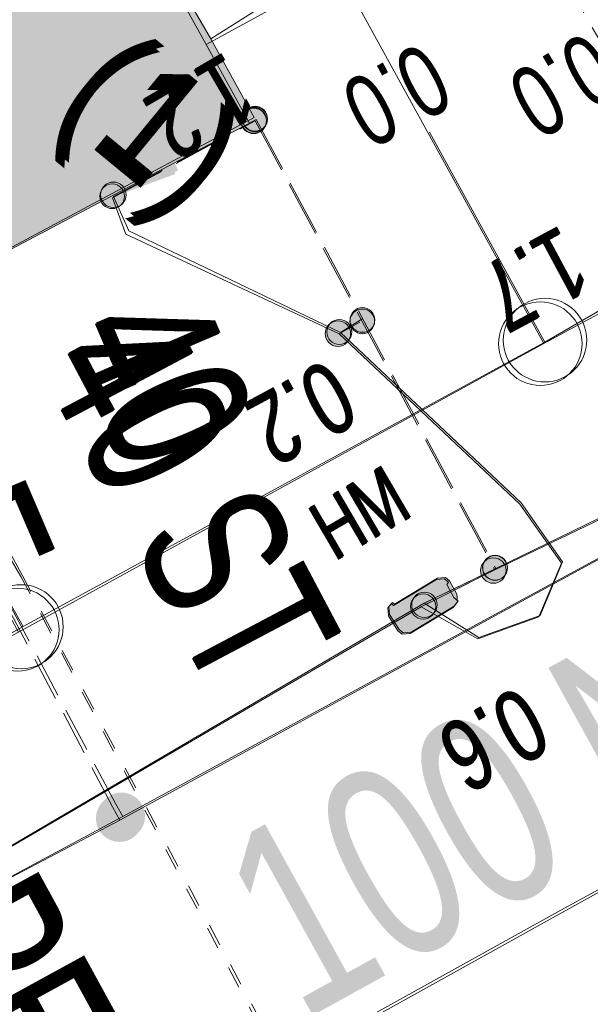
# Model space of a CAD drawing. Header units: metres. Extents: x -740 to 758, y -633 to 854.
# Tile 671 of 1056: x 179.64 to 183.91, y -178.15 to -170.79. Entities that reach past the tile are written whole.
import ezdxf

# ---------------------------------------------------------------- set-up
doc = ezdxf.new("R2010")
doc.units = ezdxf.units.M
doc.header["$MEASUREMENT"] = 0
for name, pattern in [('1248_416', [1.664, 1.248, -0.416]), ('166_166', [0.3328, 0.1664, -0.1664]), ('333_125', [0.4576, 0.3328, -0.1248]), ('416_125', [0.5408, 0.416, -0.1248])]:
    doc.linetypes.add(name, pattern=pattern)
for name, color, linetype in [('Gas.LOVION', 7, 'Continuous'), ('Gis.LOVION', 7, 'Continuous'), ('Grundkarte.LOVION', 7, 'Continuous'), ('Grundkarte_Text.LOVION', 7, 'Continuous'), ('Strom.LOVION', 7, 'Continuous'), ('StromBemass.LOVION', 7, 'Continuous'), ('Wasser.LOVION', 7, 'Continuous')]:
    doc.layers.add(name, color=color, linetype=linetype)
doc.styles.add('ERSTELLTER_STIL_1', font='arial.ttf')

msp = doc.modelspace()

# ---------------------------------------------------------------- hatches: boundary and pattern name
at = {"layer": 'Gas.LOVION', "linetype": 'Continuous', "lineweight": 13}
for points in [[(180.5264, -176.8714), (180.5393, -176.8535), (180.5499, -176.8341), (180.558, -176.8135), (180.5634, -176.7921), (180.5661, -176.7701), (180.566, -176.748), (180.5632, -176.7261), (180.5576, -176.7047), (180.5494, -176.6842), (180.5387, -176.6648), (180.5256, -176.647), (180.5105, -176.6309), (180.4934, -176.6169), (180.4747, -176.6051), (180.4547, -176.5958), (180.4336, -176.589), (180.4119, -176.5849), (180.3898, -176.5836), (180.3678, -176.5851), (180.3461, -176.5893), (180.3251, -176.5962), (180.3051, -176.6057), (180.2865, -176.6176), (180.2695, -176.6317), (180.2544, -176.6479), (180.2415, -176.6658), (180.2309, -176.6852), (180.2228, -176.7058), (180.2174, -176.7272), (180.2147, -176.7491), (180.2148, -176.7713), (180.2176, -176.7932), (180.2232, -176.8146), (180.2314, -176.8351), (180.2421, -176.8544), (180.2551, -176.8723), (180.2703, -176.8883), (180.2874, -176.9024), (180.3061, -176.9141), (180.3261, -176.9235), (180.3472, -176.9303), (180.3689, -176.9343), (180.391, -176.9356), (180.413, -176.9342), (180.4347, -176.93), (180.4557, -176.9231), (180.4757, -176.9136), (180.4943, -176.9017), (180.5113, -176.8876)], [(180.5264, -176.8714), (180.5393, -176.8535), (180.5499, -176.8341), (180.558, -176.8135), (180.5634, -176.7921), (180.5661, -176.7701), (180.566, -176.748), (180.5632, -176.7261), (180.5576, -176.7047), (180.5494, -176.6842), (180.5387, -176.6648), (180.5256, -176.647), (180.5105, -176.6309), (180.4934, -176.6169), (180.4747, -176.6051), (180.4547, -176.5958), (180.4336, -176.589), (180.4119, -176.5849), (180.3898, -176.5836), (180.3678, -176.5851), (180.3461, -176.5893), (180.3251, -176.5962), (180.3051, -176.6057), (180.2865, -176.6176), (180.2695, -176.6317), (180.2544, -176.6479), (180.2415, -176.6658), (180.2309, -176.6852), (180.2228, -176.7058), (180.2174, -176.7272), (180.2147, -176.7491), (180.2148, -176.7713), (180.2176, -176.7932), (180.2232, -176.8146), (180.2314, -176.8351), (180.2421, -176.8544), (180.2551, -176.8723), (180.2703, -176.8883), (180.2874, -176.9024), (180.3061, -176.9141), (180.3261, -176.9235), (180.3472, -176.9303), (180.3689, -176.9343), (180.391, -176.9356), (180.413, -176.9342), (180.4347, -176.93), (180.4557, -176.9231), (180.4757, -176.9136), (180.4943, -176.9017), (180.5113, -176.8876)], [(180.5417, -176.8551), (180.5546, -176.8372), (180.5652, -176.8178), (180.5732, -176.7972), (180.5787, -176.7758), (180.5814, -176.7539), (180.5813, -176.7318), (180.5784, -176.7099), (180.5729, -176.6885), (180.5647, -176.668), (180.554, -176.6487), (180.5409, -176.6309), (180.5258, -176.6148), (180.5087, -176.6008), (180.49, -176.589), (180.47, -176.5797), (180.449, -176.5729), (180.4273, -176.5689), (180.4052, -176.5675), (180.3832, -176.569), (180.3615, -176.5732), (180.3405, -176.5801), (180.3206, -176.5896), (180.302, -176.6015), (180.285, -176.6156), (180.2699, -176.6317), (180.257, -176.6497), (180.2464, -176.669), (180.2384, -176.6896), (180.2329, -176.711), (180.2302, -176.7329), (180.2303, -176.755), (180.2332, -176.7769), (180.2387, -176.7983), (180.2469, -176.8188), (180.2576, -176.8381), (180.2707, -176.8559), (180.2858, -176.872), (180.3029, -176.886), (180.3216, -176.8978), (180.3416, -176.9071), (180.3626, -176.9139), (180.3843, -176.918), (180.4064, -176.9193), (180.4284, -176.9178), (180.4501, -176.9136), (180.4711, -176.9067), (180.491, -176.8972), (180.5096, -176.8854), (180.5266, -176.8712)], [(180.5417, -176.8551), (180.5546, -176.8372), (180.5652, -176.8178), (180.5732, -176.7972), (180.5787, -176.7758), (180.5814, -176.7539), (180.5813, -176.7318), (180.5784, -176.7099), (180.5729, -176.6885), (180.5647, -176.668), (180.554, -176.6487), (180.5409, -176.6309), (180.5258, -176.6148), (180.5087, -176.6008), (180.49, -176.589), (180.47, -176.5797), (180.449, -176.5729), (180.4273, -176.5689), (180.4052, -176.5675), (180.3832, -176.569), (180.3615, -176.5732), (180.3405, -176.5801), (180.3206, -176.5896), (180.302, -176.6015), (180.285, -176.6156), (180.2699, -176.6317), (180.257, -176.6497), (180.2464, -176.669), (180.2384, -176.6896), (180.2329, -176.711), (180.2302, -176.7329), (180.2303, -176.755), (180.2332, -176.7769), (180.2387, -176.7983), (180.2469, -176.8188), (180.2576, -176.8381), (180.2707, -176.8559), (180.2858, -176.872), (180.3029, -176.886), (180.3216, -176.8978), (180.3416, -176.9071), (180.3626, -176.9139), (180.3843, -176.918), (180.4064, -176.9193), (180.4284, -176.9178), (180.4501, -176.9136), (180.4711, -176.9067), (180.491, -176.8972), (180.5096, -176.8854), (180.5266, -176.8712)]]:
    msp.add_hatch(color=7, dxfattribs=at).paths.add_polyline_path(points)
at = {"layer": 'Grundkarte.LOVION', "linetype": 'Continuous', "lineweight": 18}
for points in [[(180.8656, -168.3028), (180.7577, -168.1064), (176.8629, -170.2901), (178.4109, -173.1239), (181.3618, -171.5645), (181.0382, -170.9755), (179.8896, -168.9006)], [(180.3613, -169.7025), (179.3328, -168.8573), (176.8711, -170.2802), (178.419, -173.114), (181.3963, -171.5225), (181.0727, -170.9334)]]:
    msp.add_hatch(color=254, dxfattribs=at).paths.add_polyline_path(points)
at = {"layer": 'Strom.LOVION', "linetype": 'Continuous', "lineweight": 13}
for points in [[(179.8381, -172.3046), (180.8078, -171.9438), (180.7263, -171.7153), (179.7435, -172.0922)], [(179.8463, -172.2947), (180.8291, -171.9178), (180.7344, -171.7054), (179.7516, -172.0823)], [(182.5622, -175.3781), (182.8832, -175.1841), (182.9228, -175.1359), (182.8906, -175.1095), (182.8367, -175.0113), (182.8499, -174.9953), (182.8178, -174.9689), (182.7592, -174.9746), (182.4383, -175.1685), (182.4222, -175.1553), (182.3958, -175.1875), (182.4015, -175.246), (182.4715, -175.3574), (182.5037, -175.3838)], [(182.5703, -175.3682), (182.8913, -175.1742), (182.9177, -175.1421), (182.912, -175.0836), (182.858, -174.9854), (182.8259, -174.959), (182.7673, -174.9647), (182.4464, -175.1586), (182.4303, -175.1454), (182.4039, -175.1776), (182.4097, -175.2361), (182.4797, -175.3475), (182.5118, -175.3739)]]:
    msp.add_hatch(color=7, dxfattribs=at).paths.add_polyline_path(points)
at = {"layer": 'StromBemass.LOVION', "linetype": 'Continuous', "lineweight": 13}
for points in [[(181.467, -171.6076), (181.474, -171.5979), (181.4798, -171.5874), (181.4841, -171.5762), (181.4871, -171.5646), (181.4885, -171.5527), (181.4885, -171.5408), (181.487, -171.5289), (181.484, -171.5173), (181.4795, -171.5062), (181.4737, -171.4957), (181.4666, -171.486), (181.4584, -171.4773), (181.4491, -171.4697), (181.439, -171.4633), (181.4282, -171.4583), (181.4168, -171.4546), (181.405, -171.4524), (181.393, -171.4517), (181.3811, -171.4525), (181.3693, -171.4547), (181.3579, -171.4585), (181.3471, -171.4636), (181.337, -171.4701), (181.3278, -171.4777), (181.3197, -171.4865), (181.3126, -171.4962), (181.3069, -171.5067), (181.3025, -171.5179), (181.2996, -171.5295), (181.2981, -171.5414), (181.2982, -171.5533), (181.2997, -171.5652), (181.3027, -171.5768), (181.3072, -171.5879), (181.313, -171.5984), (181.32, -171.6081), (181.3283, -171.6168), (181.3375, -171.6244), (181.3477, -171.6308), (181.3585, -171.6358), (181.3699, -171.6395), (181.3817, -171.6417), (181.3936, -171.6424), (181.4056, -171.6416), (181.4174, -171.6394), (181.4287, -171.6356), (181.4396, -171.6305), (181.4496, -171.624), (181.4588, -171.6164)], [(181.4678, -171.6037), (181.4748, -171.594), (181.4805, -171.5835), (181.4849, -171.5724), (181.4878, -171.5608), (181.4893, -171.5489), (181.4892, -171.537), (181.4877, -171.5251), (181.4847, -171.5136), (181.4802, -171.5025), (181.4744, -171.492), (181.4674, -171.4823), (181.4592, -171.4737), (181.4499, -171.4661), (181.4398, -171.4597), (181.429, -171.4546), (181.4176, -171.451), (181.4058, -171.4488), (181.3939, -171.4481), (181.382, -171.4488), (181.3702, -171.4511), (181.3589, -171.4549), (181.3481, -171.46), (181.338, -171.4664), (181.3288, -171.4741), (181.3206, -171.4828), (181.3136, -171.4925), (181.3079, -171.503), (181.3035, -171.5141), (181.3006, -171.5257), (181.2992, -171.5376), (181.2992, -171.5496), (181.3007, -171.5614), (181.3037, -171.573), (181.3082, -171.5841), (181.314, -171.5946), (181.321, -171.6042), (181.3292, -171.6129), (181.3385, -171.6205), (181.3486, -171.6269), (181.3594, -171.6319), (181.3708, -171.6356), (181.3826, -171.6378), (181.3945, -171.6385), (181.4064, -171.6377), (181.4182, -171.6354), (181.4295, -171.6317), (181.4403, -171.6266), (181.4504, -171.6201), (181.4596, -171.6125)], [(181.4754, -171.5942), (181.4822, -171.5847), (181.4878, -171.5744), (181.4921, -171.5635), (181.495, -171.5521), (181.4964, -171.5405), (181.4964, -171.5288), (181.4949, -171.5172), (181.4919, -171.5058), (181.4876, -171.4949), (181.4819, -171.4847), (181.475, -171.4752), (181.4669, -171.4667), (181.4579, -171.4593), (181.448, -171.453), (181.4374, -171.4481), (181.4262, -171.4445), (181.4147, -171.4423), (181.403, -171.4416), (181.3913, -171.4424), (181.3798, -171.4446), (181.3687, -171.4483), (181.3581, -171.4533), (181.3482, -171.4596), (181.3392, -171.4671), (181.3312, -171.4757), (181.3244, -171.4852), (181.3188, -171.4955), (181.3145, -171.5064), (181.3116, -171.5177), (181.3102, -171.5294), (181.3102, -171.5411), (181.3117, -171.5527), (181.3147, -171.564), (181.319, -171.5749), (181.3247, -171.5852), (181.3316, -171.5946), (181.3397, -171.6031), (181.3487, -171.6106), (181.3586, -171.6168), (181.3692, -171.6218), (181.3804, -171.6254), (181.3919, -171.6275), (181.4036, -171.6282), (181.4153, -171.6274), (181.4268, -171.6252), (181.4379, -171.6216), (181.4485, -171.6165), (181.4584, -171.6102), (181.4674, -171.6027)], [(181.4761, -171.5903), (181.4829, -171.5808), (181.4885, -171.5705), (181.4928, -171.5596), (181.4957, -171.5483), (181.4971, -171.5367), (181.4971, -171.525), (181.4955, -171.5134), (181.4926, -171.5021), (181.4883, -171.4912), (181.4826, -171.481), (181.4757, -171.4716), (181.4677, -171.4631), (181.4586, -171.4557), (181.4488, -171.4494), (181.4382, -171.4445), (181.427, -171.4409), (181.4155, -171.4388), (181.4039, -171.4381), (181.3922, -171.4388), (181.3807, -171.4411), (181.3696, -171.4447), (181.3591, -171.4497), (181.3492, -171.456), (181.3402, -171.4635), (181.3323, -171.472), (181.3254, -171.4815), (181.3198, -171.4918), (181.3156, -171.5027), (181.3127, -171.514), (181.3113, -171.5256), (181.3113, -171.5373), (181.3128, -171.5489), (181.3157, -171.5602), (181.3201, -171.5711), (181.3257, -171.5813), (181.3326, -171.5907), (181.3407, -171.5992), (181.3497, -171.6066), (181.3596, -171.6129), (181.3702, -171.6178), (181.3813, -171.6214), (181.3928, -171.6235), (181.4045, -171.6242), (181.4161, -171.6235), (181.4276, -171.6212), (181.4387, -171.6176), (181.4493, -171.6126), (181.4591, -171.6063), (181.4681, -171.5988)], [(180.4073, -172.1692), (180.4141, -172.1598), (180.4197, -172.1496), (180.4239, -172.1388), (180.4268, -172.1275), (180.4282, -172.116), (180.4281, -172.1044), (180.4266, -172.0929), (180.4237, -172.0817), (180.4194, -172.0709), (180.4138, -172.0608), (180.407, -172.0514), (180.399, -172.043), (180.39, -172.0356), (180.3802, -172.0295), (180.3697, -172.0246), (180.3587, -172.021), (180.3473, -172.0189), (180.3357, -172.0182), (180.3241, -172.019), (180.3127, -172.0212), (180.3017, -172.0248), (180.2912, -172.0298), (180.2815, -172.036), (180.2726, -172.0434), (180.2646, -172.0519), (180.2579, -172.0613), (180.2523, -172.0715), (180.2481, -172.0823), (180.2452, -172.0935), (180.2438, -172.105), (180.2438, -172.1166), (180.2453, -172.1281), (180.2483, -172.1393), (180.2526, -172.1501), (180.2582, -172.1603), (180.265, -172.1696), (180.273, -172.178), (180.282, -172.1854), (180.2918, -172.1916), (180.3023, -172.1965), (180.3133, -172.2), (180.3247, -172.2022), (180.3363, -172.2029), (180.3479, -172.2021), (180.3592, -172.1999), (180.3703, -172.1963), (180.3807, -172.1913), (180.3905, -172.1851), (180.3994, -172.1776)], [(180.4185, -172.16), (180.4255, -172.1503), (180.4313, -172.1398), (180.4357, -172.1286), (180.4386, -172.117), (180.4401, -172.1051), (180.44, -172.0931), (180.4385, -172.0812), (180.4355, -172.0696), (180.431, -172.0585), (180.4252, -172.048), (180.4181, -172.0383), (180.4099, -172.0296), (180.4007, -172.022), (180.3905, -172.0156), (180.3797, -172.0106), (180.3683, -172.0069), (180.3565, -172.0047), (180.3445, -172.004), (180.3326, -172.0048), (180.3208, -172.0071), (180.3094, -172.0108), (180.2986, -172.0159), (180.2885, -172.0224), (180.2793, -172.0301), (180.2711, -172.0388), (180.2641, -172.0485), (180.2583, -172.0591), (180.254, -172.0702), (180.251, -172.0818), (180.2496, -172.0937), (180.2496, -172.1057), (180.2511, -172.1176), (180.2542, -172.1292), (180.2586, -172.1403), (180.2644, -172.1508), (180.2715, -172.1605), (180.2797, -172.1692), (180.289, -172.1768), (180.2991, -172.1832), (180.31, -172.1882), (180.3214, -172.1919), (180.3332, -172.1941), (180.3451, -172.1948), (180.3571, -172.194), (180.3688, -172.1918), (180.3802, -172.188), (180.3911, -172.1829), (180.4012, -172.1764), (180.4104, -172.1688)], [(182.2761, -173.1037), (182.2829, -173.0943), (182.2885, -173.0841), (182.2927, -173.0734), (182.2955, -173.0621), (182.2969, -173.0506), (182.2969, -173.0391), (182.2954, -173.0276), (182.2925, -173.0164), (182.2882, -173.0056), (182.2826, -172.9955), (182.2758, -172.9862), (182.2678, -172.9778), (182.2589, -172.9704), (182.2491, -172.9642), (182.2386, -172.9593), (182.2276, -172.9558), (182.2162, -172.9537), (182.2046, -172.953), (182.1931, -172.9537), (182.1817, -172.9559), (182.1707, -172.9596), (182.1603, -172.9645), (182.1505, -172.9708), (182.1416, -172.9782), (182.1337, -172.9866), (182.1269, -172.996), (182.1214, -173.0062), (182.1172, -173.0169), (182.1143, -173.0282), (182.1129, -173.0397), (182.1129, -173.0512), (182.1144, -173.0627), (182.1173, -173.0739), (182.1216, -173.0847), (182.1273, -173.0948), (182.1341, -173.1041), (182.142, -173.1125), (182.151, -173.1199), (182.1608, -173.1261), (182.1713, -173.131), (182.1823, -173.1345), (182.1937, -173.1366), (182.2052, -173.1373), (182.2168, -173.1366), (182.2281, -173.1344), (182.2391, -173.1307), (182.2496, -173.1258), (182.2593, -173.1196), (182.2682, -173.1121)], [(182.2778, -173.0935), (182.2846, -173.0841), (182.2902, -173.0739), (182.2944, -173.0631), (182.2973, -173.0518), (182.2987, -173.0403), (182.2987, -173.0287), (182.2972, -173.0171), (182.2943, -173.0059), (182.2899, -172.9951), (182.2843, -172.9849), (182.2775, -172.9756), (182.2695, -172.9671), (182.2605, -172.9597), (182.2507, -172.9535), (182.2401, -172.9486), (182.2291, -172.9451), (182.2176, -172.9429), (182.206, -172.9422), (182.1944, -172.943), (182.183, -172.9452), (182.172, -172.9488), (182.1615, -172.9538), (182.1517, -172.9601), (182.1428, -172.9675), (182.1348, -172.976), (182.128, -172.9854), (182.1225, -172.9956), (182.1182, -173.0065), (182.1154, -173.0177), (182.1139, -173.0293), (182.114, -173.0409), (182.1155, -173.0524), (182.1184, -173.0637), (182.1227, -173.0745), (182.1284, -173.0846), (182.1352, -173.094), (182.1432, -173.1025), (182.1522, -173.1098), (182.162, -173.116), (182.1725, -173.1209), (182.1836, -173.1245), (182.195, -173.1266), (182.2066, -173.1273), (182.2182, -173.1266), (182.2296, -173.1244), (182.2407, -173.1207), (182.2512, -173.1157), (182.261, -173.1095), (182.2699, -173.102)], [(182.0965, -173.1974), (182.1035, -173.1877), (182.1092, -173.1772), (182.1136, -173.1661), (182.1165, -173.1545), (182.118, -173.1426), (182.1179, -173.1307), (182.1164, -173.1188), (182.1134, -173.1072), (182.1089, -173.0961), (182.1031, -173.0857), (182.0961, -173.076), (182.0879, -173.0673), (182.0786, -173.0597), (182.0685, -173.0533), (182.0577, -173.0483), (182.0463, -173.0446), (182.0345, -173.0424), (182.0226, -173.0417), (182.0107, -173.0425), (181.9989, -173.0448), (181.9876, -173.0485), (181.9768, -173.0536), (181.9667, -173.0601), (181.9575, -173.0677), (181.9493, -173.0765), (181.9424, -173.0862), (181.9366, -173.0967), (181.9323, -173.1078), (181.9293, -173.1194), (181.9279, -173.1313), (181.9279, -173.1432), (181.9294, -173.1551), (181.9324, -173.1667), (181.9369, -173.1778), (181.9427, -173.1882), (181.9497, -173.1979), (181.958, -173.2066), (181.9672, -173.2142), (181.9773, -173.2205), (181.9881, -173.2256), (181.9995, -173.2292), (182.0113, -173.2314), (182.0232, -173.2322), (182.0352, -173.2314), (182.0469, -173.2291), (182.0583, -173.2254), (182.0691, -173.2202), (182.0791, -173.2138), (182.0883, -173.2061)], [(182.1048, -173.1839), (182.1116, -173.1744), (182.1172, -173.1642), (182.1215, -173.1533), (182.1244, -173.142), (182.1258, -173.1304), (182.1258, -173.1187), (182.1243, -173.1071), (182.1213, -173.0958), (182.117, -173.0849), (182.1113, -173.0747), (182.1044, -173.0652), (182.0964, -173.0567), (182.0873, -173.0493), (182.0775, -173.0431), (182.0669, -173.0382), (182.0557, -173.0346), (182.0442, -173.0324), (182.0326, -173.0317), (182.0209, -173.0325), (182.0094, -173.0347), (181.9983, -173.0384), (181.9878, -173.0434), (181.9779, -173.0497), (181.9689, -173.0572), (181.961, -173.0657), (181.9541, -173.0752), (181.9485, -173.0854), (181.9443, -173.0963), (181.9414, -173.1077), (181.94, -173.1193), (181.94, -173.131), (181.9415, -173.1425), (181.9444, -173.1539), (181.9488, -173.1647), (181.9544, -173.1749), (181.9613, -173.1844), (181.9694, -173.1929), (181.9784, -173.2003), (181.9883, -173.2065), (181.9989, -173.2115), (182.01, -173.215), (182.0215, -173.2172), (182.0332, -173.2179), (182.0448, -173.2171), (182.0563, -173.2149), (182.0674, -173.2112), (182.078, -173.2062), (182.0878, -173.1999), (182.0968, -173.1925)], [(183.2585, -174.9684), (183.2655, -174.9587), (183.2712, -174.9482), (183.2756, -174.937), (183.2785, -174.9255), (183.28, -174.9136), (183.2799, -174.9016), (183.2784, -174.8898), (183.2754, -174.8782), (183.271, -174.8671), (183.2652, -174.8566), (183.2581, -174.847), (183.2499, -174.8383), (183.2407, -174.8307), (183.2306, -174.8243), (183.2197, -174.8193), (183.2083, -174.8156), (183.1966, -174.8134), (183.1846, -174.8127), (183.1727, -174.8135), (183.161, -174.8158), (183.1496, -174.8195), (183.1388, -174.8246), (183.1287, -174.8311), (183.1196, -174.8387), (183.1114, -174.8475), (183.1044, -174.8572), (183.0987, -174.8677), (183.0943, -174.8788), (183.0914, -174.8904), (183.0899, -174.9022), (183.09, -174.9142), (183.0915, -174.9261), (183.0945, -174.9376), (183.0989, -174.9487), (183.1047, -174.9592), (183.1118, -174.9688), (183.12, -174.9775), (183.1292, -174.9851), (183.1394, -174.9915), (183.1502, -174.9965), (183.1616, -175.0002), (183.1733, -175.0024), (183.1853, -175.0031), (183.1972, -175.0023), (183.2089, -175.0001), (183.2203, -174.9963), (183.2311, -174.9912), (183.2412, -174.9848), (183.2503, -174.9771)], [(183.2585, -174.9684), (183.2655, -174.9587), (183.2712, -174.9482), (183.2756, -174.937), (183.2785, -174.9255), (183.28, -174.9136), (183.2799, -174.9016), (183.2784, -174.8898), (183.2754, -174.8782), (183.271, -174.8671), (183.2652, -174.8566), (183.2581, -174.847), (183.2499, -174.8383), (183.2407, -174.8307), (183.2306, -174.8243), (183.2197, -174.8193), (183.2083, -174.8156), (183.1966, -174.8134), (183.1846, -174.8127), (183.1727, -174.8135), (183.161, -174.8158), (183.1496, -174.8195), (183.1388, -174.8246), (183.1287, -174.8311), (183.1196, -174.8387), (183.1114, -174.8475), (183.1044, -174.8572), (183.0987, -174.8677), (183.0943, -174.8788), (183.0914, -174.8904), (183.0899, -174.9022), (183.09, -174.9142), (183.0915, -174.9261), (183.0945, -174.9376), (183.0989, -174.9487), (183.1047, -174.9592), (183.1118, -174.9688), (183.12, -174.9775), (183.1292, -174.9851), (183.1394, -174.9915), (183.1502, -174.9965), (183.1616, -175.0002), (183.1733, -175.0024), (183.1853, -175.0031), (183.1972, -175.0023), (183.2089, -175.0001), (183.2203, -174.9963), (183.2311, -174.9912), (183.2412, -174.9848), (183.2503, -174.9771)], [(183.2692, -174.945), (183.276, -174.9355), (183.2816, -174.9253), (183.2859, -174.9145), (183.2887, -174.9032), (183.2902, -174.8916), (183.2901, -174.88), (183.2886, -174.8684), (183.2857, -174.8571), (183.2814, -174.8463), (183.2757, -174.8361), (183.2688, -174.8267), (183.2608, -174.8182), (183.2518, -174.8108), (183.242, -174.8046), (183.2314, -174.7997), (183.2203, -174.7961), (183.2089, -174.794), (183.1973, -174.7933), (183.1856, -174.7941), (183.1742, -174.7963), (183.1631, -174.7999), (183.1526, -174.8049), (183.1428, -174.8112), (183.1338, -174.8187), (183.1259, -174.8272), (183.1191, -174.8366), (183.1135, -174.8468), (183.1092, -174.8577), (183.1064, -174.869), (183.1049, -174.8805), (183.105, -174.8922), (183.1065, -174.9038), (183.1094, -174.915), (183.1137, -174.9258), (183.1194, -174.936), (183.1263, -174.9454), (183.1343, -174.9539), (183.1433, -174.9613), (183.1531, -174.9675), (183.1637, -174.9724), (183.1748, -174.976), (183.1862, -174.9782), (183.1979, -174.9788), (183.2095, -174.9781), (183.2209, -174.9759), (183.232, -174.9722), (183.2425, -174.9672), (183.2523, -174.961), (183.2613, -174.9535)], [(183.2689, -174.9468), (183.2757, -174.9374), (183.2813, -174.9272), (183.2855, -174.9164), (183.2884, -174.9052), (183.2898, -174.8937), (183.2897, -174.8821), (183.2883, -174.8705), (183.2853, -174.8593), (183.281, -174.8485), (183.2754, -174.8384), (183.2685, -174.829), (183.2606, -174.8206), (183.2516, -174.8132), (183.2418, -174.807), (183.2313, -174.8021), (183.2202, -174.7986), (183.2088, -174.7964), (183.1972, -174.7957), (183.1856, -174.7965), (183.1742, -174.7987), (183.1632, -174.8023), (183.1527, -174.8073), (183.1429, -174.8135), (183.134, -174.821), (183.1261, -174.8295), (183.1193, -174.8389), (183.1138, -174.8491), (183.1095, -174.8599), (183.1067, -174.8711), (183.1053, -174.8826), (183.1053, -174.8943), (183.1068, -174.9058), (183.1097, -174.917), (183.114, -174.9278), (183.1196, -174.9379), (183.1265, -174.9473), (183.1345, -174.9557), (183.1434, -174.9631), (183.1533, -174.9693), (183.1638, -174.9742), (183.1748, -174.9778), (183.1862, -174.9799), (183.1978, -174.9806), (183.2094, -174.9798), (183.2208, -174.9776), (183.2318, -174.974), (183.2423, -174.969), (183.2521, -174.9628), (183.261, -174.9553)], [(182.7327, -175.2359), (182.7396, -175.2263), (182.7452, -175.216), (182.7495, -175.205), (182.7524, -175.1936), (182.7538, -175.182), (182.7538, -175.1702), (182.7523, -175.1585), (182.7493, -175.1471), (182.7449, -175.1362), (182.7392, -175.1259), (182.7323, -175.1164), (182.7242, -175.1079), (182.7151, -175.1004), (182.7052, -175.0941), (182.6945, -175.0891), (182.6833, -175.0855), (182.6717, -175.0834), (182.66, -175.0827), (182.6483, -175.0835), (182.6367, -175.0857), (182.6255, -175.0894), (182.6149, -175.0944), (182.605, -175.1007), (182.5959, -175.1083), (182.5879, -175.1169), (182.581, -175.1264), (182.5754, -175.1367), (182.5711, -175.1477), (182.5682, -175.1591), (182.5668, -175.1708), (182.5668, -175.1826), (182.5683, -175.1942), (182.5713, -175.2056), (182.5757, -175.2165), (182.5814, -175.2268), (182.5883, -175.2363), (182.5964, -175.2449), (182.6055, -175.2523), (182.6154, -175.2586), (182.6261, -175.2636), (182.6373, -175.2672), (182.6489, -175.2694), (182.6606, -175.2701), (182.6723, -175.2693), (182.6839, -175.267), (182.6951, -175.2634), (182.7057, -175.2583), (182.7156, -175.252), (182.7247, -175.2445)], [(182.7427, -175.2239), (182.7497, -175.2142), (182.7554, -175.2037), (182.7598, -175.1926), (182.7627, -175.1811), (182.7641, -175.1692), (182.7641, -175.1573), (182.7626, -175.1455), (182.7596, -175.134), (182.7551, -175.1229), (182.7494, -175.1125), (182.7423, -175.1028), (182.7341, -175.0942), (182.7249, -175.0866), (182.7148, -175.0802), (182.704, -175.0752), (182.6927, -175.0716), (182.681, -175.0694), (182.6691, -175.0686), (182.6572, -175.0694), (182.6455, -175.0717), (182.6341, -175.0754), (182.6234, -175.0805), (182.6133, -175.087), (182.6042, -175.0946), (182.596, -175.1033), (182.5891, -175.113), (182.5833, -175.1234), (182.579, -175.1345), (182.5761, -175.1461), (182.5746, -175.1579), (182.5746, -175.1699), (182.5762, -175.1817), (182.5792, -175.1932), (182.5836, -175.2043), (182.5894, -175.2147), (182.5964, -175.2243), (182.6046, -175.233), (182.6138, -175.2406), (182.6239, -175.2469), (182.6347, -175.252), (182.6461, -175.2556), (182.6578, -175.2578), (182.6697, -175.2585), (182.6816, -175.2577), (182.6933, -175.2555), (182.7046, -175.2517), (182.7154, -175.2466), (182.7254, -175.2402), (182.7346, -175.2326)]]:
    msp.add_hatch(color=7, dxfattribs=at).paths.add_polyline_path(points)

# ---------------------------------------------------------------- linework, layer by layer
at = {"layer": 'Gas.LOVION', "color": 5, "linetype": 'Continuous', "lineweight": 18}
for points in [[(177.9756, -178.0432), (180.3932, -176.7724), (185.3179, -174.089), (185.838, -173.8164), (188.5283, -172.3121), (196.2679, -168.0382), (197.1807, -167.55), (198.0568, -167.1392)], [(166.7844, -193.6255), (158.6257, -198.1472), (154.3636, -200.352), (134.2014, -211.4856), (132.0212, -207.3245), (130.4176, -204.5257), (130.1129, -203.9792), (134.1483, -201.7226), (134.9044, -201.294), (139.0627, -199.0845), (142.8283, -197.0908), (148.9264, -193.8641), (150.9117, -192.8572), (152.1822, -192.0975), (157.6959, -189.0905), (162.9708, -186.2103), (164.3745, -185.4524), (165.0353, -185.107), (169.5116, -182.6744), (174.2239, -180.0856), (177.9573, -178.0655), (180.4145, -176.7464), (185.326, -174.0791), (185.5488, -173.9391)]]:
    msp.add_lwpolyline(points, dxfattribs=at)
at = {"layer": 'Gas.LOVION', "color": 5, "linetype": '333_125', "lineweight": 18}
for points in [[(180.3932, -176.7724), (180.3392, -176.6742), (178.4694, -173.1182)], [(180.4145, -176.7464), (180.3606, -176.6482), (178.4776, -173.1083)]]:
    msp.add_lwpolyline(points, dxfattribs=at)
at = {"layer": 'Grundkarte.LOVION', "color": 8, "linetype": 'Continuous', "lineweight": 18}
for points in [[(176.6579, -176.9602), (179.6353, -175.3687), (183.5622, -173.2114), (187.4362, -171.1184), (191.3367, -168.9932), (197.9861, -165.358), (229.7412, -147.9482), (247.9682, -136.9742)], [(176.6579, -176.9602), (179.6353, -175.3687), (183.5622, -173.2114), (187.4362, -171.1184), (191.3367, -168.9932), (197.9861, -165.358), (229.7412, -147.9482), (247.9682, -136.9742)], [(182.7074, -171.6307), (183.5703, -173.2015), (179.6698, -175.3267), (178.419, -173.114), (176.8711, -170.2802), (173.4515, -164.0236), (176.8711, -170.2802), (178.419, -173.114), (179.6698, -175.3267), (175.7429, -177.4839), (173.0463, -172.5753), (172.9763, -172.4639), (167.2216, -161.9727), (164.1635, -156.39)], [(179.8397, -179.5752), (180.6836, -179.138), (183.6552, -177.4879), (185.73, -176.3393), (187.7784, -175.2227), (189.8533, -174.0741), (191.9017, -172.9576), (194.0086, -171.8354), (196.0835, -170.6867), (198.1319, -169.5702), (200.2067, -168.4216)], [(180.3613, -169.7025), (181.0727, -170.9334), (181.3963, -171.5225), (178.419, -173.114), (176.8711, -170.2802), (179.3328, -168.8573)], [(184.1857, -172.8458), (183.5703, -173.2015), (182.7074, -171.6307)], [(196.6554, -183.0943), (190.9029, -186.2281), (178.1933, -193.175), (136.1111, -216.2052), (116.0517, -227.181), (110.8882, -229.9912), (103.8048, -216.7925), (116.875, -209.6034), (130.1208, -202.3972), (136.7701, -198.7619), (140.6385, -196.6103), (144.5126, -194.5173), (145.887, -193.7623), (148.4659, -192.3279), (151.1883, -190.8499), (152.3664, -190.2027), (156.2404, -188.1097), (159.9446, -186.0924), (164.0414, -183.8594), (175.7429, -177.4839), (179.6698, -175.3267), (183.5703, -173.2015), (184.1857, -172.8458)], [(196.6554, -183.0943), (190.9029, -186.2281), (178.1933, -193.175), (136.1111, -216.2052), (116.0517, -227.181), (110.8882, -229.9912), (103.8048, -216.7925), (116.875, -209.6034), (130.1208, -202.3972), (136.7701, -198.7619), (140.6385, -196.6103), (144.5126, -194.5173), (145.887, -193.7623), (148.4659, -192.3279), (151.1883, -190.8499), (152.3664, -190.2027), (156.2404, -188.1097), (159.9446, -186.0924), (164.0414, -183.8594), (175.7429, -177.4839), (179.6698, -175.3267), (183.5703, -173.2015), (184.1857, -172.8458)], [(187.3353, -175.4343), (185.7381, -176.3294), (183.6897, -177.4459), (180.7181, -179.096), (177.7408, -180.6875), (174.7692, -182.3376), (171.824, -183.9556), (168.8203, -185.5793), (165.8751, -187.1973), (162.8978, -188.7888), (159.9262, -190.4389), (156.981, -192.0569), (153.9773, -193.6806), (151.0321, -195.2986)]]:
    msp.add_lwpolyline(points, dxfattribs=at)
at = {"layer": 'Grundkarte.LOVION', "color": 253, "linetype": 'Continuous', "lineweight": 18}
for points in [[(153.1648, -157.6518), (154.2843, -157.0104), (158.1091, -154.7153), (161.9602, -152.3881), (165.785, -150.093), (169.6626, -147.7336), (173.4288, -145.4442), (177.2272, -143.1813), (183.6722, -139.2705), (185.8238, -143.1388), (190.937, -152.5106), (195.0737, -160.0566), (196.4117, -162.5563), (196.7353, -163.1453), (197.9861, -165.358), (191.3367, -168.9932), (187.4362, -171.1184), (183.5622, -173.2114), (179.6353, -175.3687), (176.6579, -176.9602)], [(184.1857, -172.8458), (183.5703, -173.2015), (179.6698, -175.3267), (175.7429, -177.4839), (164.0414, -183.8594), (159.9446, -186.0924), (156.2404, -188.1097), (152.3664, -190.2027)]]:
    msp.add_lwpolyline(points, dxfattribs=at)
at = {"layer": 'Grundkarte.LOVION', "color": 8, "linetype": 'Continuous', "lineweight": 18}
for points in [[(169.6626, -147.7336), (173.4288, -145.4442), (178.9678, -155.5428), (184.626, -165.9548), (186.244, -168.9), (187.4362, -171.1184), (183.5622, -173.2114), (180.7577, -168.1064), (175.0673, -157.668)], [(165.785, -150.093), (169.6626, -147.7336), (175.0673, -157.668), (180.7577, -168.1064), (183.5622, -173.2114), (179.6353, -175.3687), (178.4109, -173.1239), (176.8629, -170.2901), (171.1461, -159.8838)], [(180.8656, -168.3028), (179.8896, -168.9006), (181.0382, -170.9755), (181.3618, -171.5645), (178.4109, -173.1239), (176.8629, -170.2901), (180.7577, -168.1064)]]:
    msp.add_lwpolyline(points, close=True, dxfattribs=at)
at = {"layer": 'Grundkarte.LOVION', "color": 8, "linetype": '1248_416', "lineweight": 18}
msp.add_lwpolyline([(183.283, -169.7511), (181.0382, -170.9755), (179.8896, -168.9006), (180.8656, -168.3028), (182.1022, -167.6498)], close=True, dxfattribs=at)
msp.add_lwpolyline([(181.5183, -170.6534), (181.0727, -170.9334), (180.3613, -169.7025)], dxfattribs=at)
at = {"layer": 'Grundkarte.LOVION', "color": 9, "linetype": 'Continuous', "lineweight": 18}
for centre, radius in [((183.5361, -173.212), 0.3126), ((183.5706, -173.1855), 0.3123), ((179.6297, -175.3498), 0.3094), ((179.6559, -175.3275), 0.3139)]:
    msp.add_circle(centre, radius, dxfattribs=at)
at = {"layer": 'Strom.LOVION', "color": 150, "linetype": 'Continuous', "lineweight": 18}
for points in [[(177.8631, -177.9508), (178.5503, -177.5732), (182.6461, -175.1778), (183.1955, -174.9024), (185.5952, -173.7515), (186.4627, -173.2529), (188.8488, -171.6601), (191.0229, -170.6199), (193.8171, -169.1202), (197.9231, -166.6794), (225.1967, -152.1018), (229.1867, -149.8348), (232.1986, -147.8409), (233.5935, -145.7834), (234.659, -145.0438), (244.3389, -138.2453), (245.0972, -138.1416), (245.1828, -137.8081), (245.3444, -136.8908)], [(156.7007, -188.4342), (157.0593, -189.0789), (158.0146, -188.5717), (161.5654, -187.1014), (162.1515, -186.7486), (167.0344, -183.7885), (167.6367, -183.4488), (169.5387, -182.3466), (174.9864, -179.4199), (175.1695, -179.3281), (175.4216, -179.1853), (177.776, -178.0241), (178.5585, -177.5633), (182.6674, -175.1518), (183.2036, -174.8925), (185.4041, -173.8202)]]:
    msp.add_lwpolyline(points, dxfattribs=at)
at = {"layer": 'Strom.LOVION', "color": 5, "linetype": 'Continuous', "lineweight": 18}
for points in [[(182.6674, -175.1518), (183.0766, -175.4074), (183.5336, -175.2444), (183.7013, -174.8438), (183.392, -174.4012), (182.0411, -173.1293), (180.4593, -172.3678), (180.3457, -172.1129)], [(182.6461, -175.1778), (183.0685, -175.4172), (183.5255, -175.2543), (183.6932, -174.8537), (183.3839, -174.4111), (182.033, -173.1392), (180.438, -172.3937), (180.3376, -172.1228)]]:
    msp.add_lwpolyline(points, dxfattribs=at)
at = {"layer": 'Strom.LOVION', "color": 7, "linetype": 'Continuous', "lineweight": 13}
for points in [[(182.5622, -175.3781), (182.5037, -175.3838), (182.4715, -175.3574), (182.4015, -175.246), (182.3958, -175.1875), (182.4222, -175.1553), (182.4383, -175.1685), (182.7592, -174.9746), (182.8178, -174.9689), (182.8499, -174.9953), (182.8367, -175.0113), (182.8906, -175.1095), (182.9228, -175.1359), (182.8832, -175.1841)], [(182.5703, -175.3682), (182.5118, -175.3739), (182.4797, -175.3475), (182.4097, -175.2361), (182.4039, -175.1776), (182.4303, -175.1454), (182.4464, -175.1586), (182.7673, -174.9647), (182.8259, -174.959), (182.858, -174.9854), (182.912, -175.0836), (182.9177, -175.1421), (182.8913, -175.1742)]]:
    msp.add_lwpolyline(points, close=True, dxfattribs=at)
at = {"layer": 'StromBemass.LOVION', "color": 7, "linetype": '416_125', "lineweight": 13}
for points in [[(184.2409, -170.0269), (183.6548, -170.3797), (185.5952, -173.7515), (186.4627, -173.2529)], [(180.3376, -172.1228), (181.4043, -171.5456), (183.1955, -174.9024), (182.6461, -175.1778)], [(180.3457, -172.1129), (181.4124, -171.5357), (183.2036, -174.8925), (182.6674, -175.1518)], [(182.033, -173.1392), (182.1869, -173.0503)], [(182.0411, -173.1293), (182.2082, -173.0243)]]:
    msp.add_lwpolyline(points, dxfattribs=at)
at = {"layer": 'StromBemass.LOVION', "color": 7, "linetype": 'Continuous', "lineweight": 13}
for centre, radius in [((181.3933, -171.547), 0.0954), ((181.3942, -171.5433), 0.0952), ((181.4033, -171.5349), 0.0933), ((181.4042, -171.5311), 0.0931), ((180.336, -172.1105), 0.0923), ((180.3448, -172.0994), 0.0954), ((182.2049, -173.0452), 0.0922), ((182.2063, -173.0348), 0.0925), ((182.0229, -173.1369), 0.0952), ((182.0329, -173.1248), 0.0931), ((183.185, -174.9079), 0.0952), ((183.185, -174.9079), 0.0952), ((183.1976, -174.8861), 0.0928), ((183.1975, -174.8882), 0.0924), ((182.6603, -175.1764), 0.0937), ((182.6694, -175.1636), 0.0949)]:
    msp.add_circle(centre, radius, dxfattribs=at)
at = {"layer": 'Wasser.LOVION', "color": 150, "linetype": 'Continuous', "lineweight": 18}
for points in [[(179.6537, -174.9531), (179.4059, -174.534)], [(179.6619, -174.9432), (179.4272, -174.508)]]:
    msp.add_lwpolyline(points, dxfattribs=at)
at = {"layer": 'Wasser.LOVION', "color": 150, "linetype": '166_166', "lineweight": 18}
for points in [[(182.1168, -179.589), (182.0629, -179.4908), (179.6537, -174.9531)], [(182.1381, -179.563), (182.0842, -179.4649), (179.6619, -174.9432)]]:
    msp.add_lwpolyline(points, dxfattribs=at)

# ---------------------------------------------------------------- texts
at = {"layer": 'Gas.LOVION', "color": 5, "linetype": 'Continuous', "lineweight": 18, "attachment_point": 7, "style": 'ERSTELLTER_STIL_1'}
for s, insert, char_height, rotation in [('{\\A1;\\W0.72102x;100 ND ST KA (1978)}', (181.9464, -178.6598), 1.42278, 28.89225), ('{\\A1;\\W0.71556x;40 ST}', (179.7632, -173.3881), 1.06712, 297.89809), ('{\\A1;\\W0.71559x;40 ST}', (179.7711, -173.3782), 1.067086, 297.90066)]:
    msp.add_mtext(s, dxfattribs=dict(at, insert=insert, char_height=char_height, rotation=rotation))
at = {"layer": 'Gis.LOVION', "color": 44, "linetype": 'Continuous', "lineweight": 18, "attachment_point": 7, "style": 'ERSTELLTER_STIL_1'}
for s, insert, char_height, rotation in [('{\\A1;\\W0.73490x;Talstraße}', (181.876, -182.3184), 1.778454, 28.2426), ('{\\A1;\\W0.73491x;Talstraße}', (181.8916, -182.2917), 1.778429, 28.24111)]:
    msp.add_mtext(s, dxfattribs=dict(at, insert=insert, char_height=char_height, rotation=rotation))
at = {"layer": 'Grundkarte_Text.LOVION', "color": 7, "linetype": 'Continuous', "lineweight": 13, "attachment_point": 7, "style": 'ERSTELLTER_STIL_1'}
for s, insert, char_height, rotation in [('{\\A1;\\W0.89452x;(1)}', (179.7504, -171.6444), 0.830716, 320.58364), ('{\\A1;\\W0.89449x;(1)}', (179.7159, -171.6863), 0.83075, 320.58083)]:
    msp.add_mtext(s, dxfattribs=dict(at, insert=insert, char_height=char_height, rotation=rotation))
at = {"layer": 'Strom.LOVION', "color": 7, "linetype": 'Continuous', "lineweight": 13, "char_height": 0.444607, "attachment_point": 7, "rotation": 30.24156, "style": 'ERSTELLTER_STIL_1'}
for s, insert in [('{\\A1;\\W0.71559x;HM}', (181.9952, -174.8465)), ('{\\A1;\\W0.71565x;HM}', (182.0032, -174.8365))]:
    msp.add_mtext(s, dxfattribs=dict(at, insert=insert))
at = {"layer": 'StromBemass.LOVION', "color": 7, "linetype": 'Continuous', "lineweight": 13, "attachment_point": 7, "style": 'ERSTELLTER_STIL_1'}
for s, insert, char_height, rotation in [('{\\A1;\\W0.71562x;0.0}', (183.8912, -170.8592), 0.533534, 210.2438), ('{\\A1;\\W0.71567x;0.0}', (182.6596, -170.941), 0.533507, 208.24105), ('{\\A1;\\W0.71562x;1.2}', (181.1787, -171.0306), 0.533534, 210.2438), ('{\\A1;\\W0.71560x;1.2}', (181.1868, -171.0207), 0.533534, 210.2438), ('{\\A1;\\W0.71556x;1.7}', (183.6955, -172.3168), 0.533556, 208.24469), ('{\\A1;\\W0.71556x;1.7}', (183.6874, -172.3268), 0.533556, 208.24469), ('{\\A1;\\W0.71556x;0.2}', (181.9449, -173.3168), 0.533556, 208.24469), ('{\\A1;\\W0.71556x;0.2}', (181.953, -173.3069), 0.533556, 208.24469), ('{\\A1;\\W0.71556x;0.6}', (183.3828, -175.7614), 0.533556, 208.24469), ('{\\A1;\\W0.71556x;0.6}', (183.3909, -175.7516), 0.533556, 208.24469)]:
    msp.add_mtext(s, dxfattribs=dict(at, insert=insert, char_height=char_height, rotation=rotation))
at = {"layer": 'Wasser.LOVION', "color": 150, "linetype": 'Continuous', "lineweight": 18, "attachment_point": 7, "style": 'ERSTELLTER_STIL_1'}
for s, insert, char_height, rotation in [('{\\A1;\\W0.71562x;40}', (179.969, -173.1336), 1.067058, 293.24676), ('{\\A1;\\W0.71558x;40}', (179.9609, -173.1434), 1.067107, 293.24564), ('{\\A1;\\W0.71559x;PE}', (178.3916, -173.9181), 1.067058, 293.24676), ('{\\A1;\\W0.71557x;PE}', (178.3835, -173.928), 1.067107, 293.24564), ('{\\A1;\\W0.71557x;50 PE}', (178.0598, -176.3291), 1.067092, 298.72171), ('{\\A1;\\W0.71558x;50 PE}', (178.081, -176.3032), 1.067092, 298.72171)]:
    msp.add_mtext(s, dxfattribs=dict(at, insert=insert, char_height=char_height, rotation=rotation))

doc.saveas('drawing.dxf')
